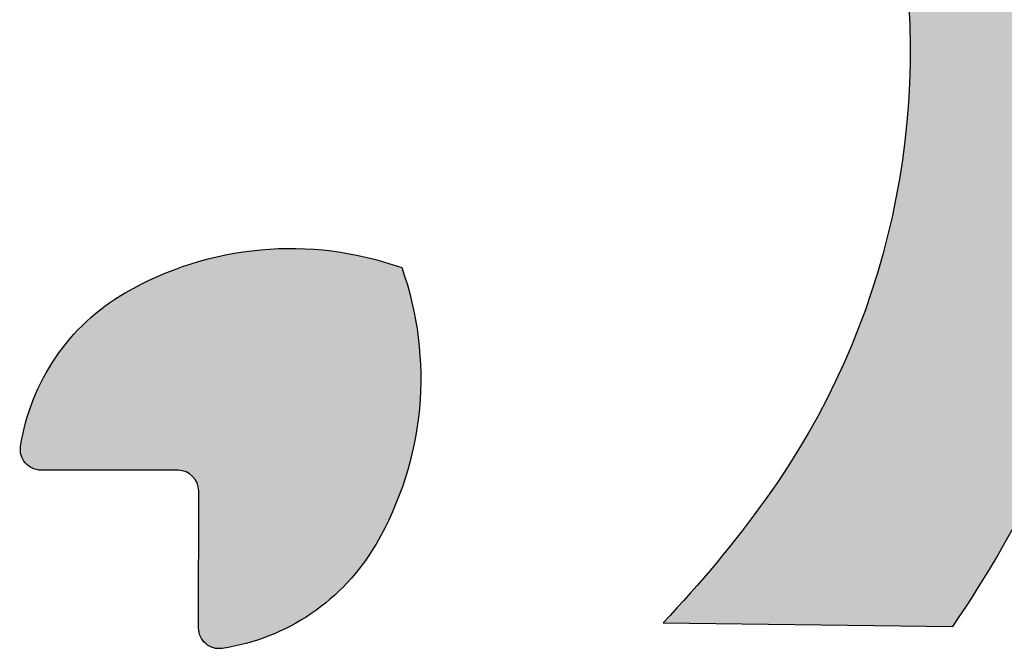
# Model space of a CAD drawing. Header units: millimetres. Extents: x -3873 to -97, y 912 to 4165.
# Tile 576 of 656: x -1428 to -1381, y 3135 to 3165. Entities that reach past the tile are written whole.
import ezdxf

# ---------------------------------------------------------------- set-up
doc = ezdxf.new("R2010")
doc.units = ezdxf.units.MM
doc.layers.add('pattern', color=7, linetype='Continuous', true_color=0x000000)

msp = doc.modelspace()

# ---------------------------------------------------------------- hatches: boundary and pattern name
at = {"layer": 'pattern'}
for points in [[(-1421.081, 3170.99), (-1420.329, 3171.515), (-1419.56, 3172.024), (-1418.775, 3172.515), (-1417.975, 3172.989), (-1417.16, 3173.444), (-1416.331, 3173.88), (-1415.489, 3174.296), (-1414.634, 3174.692), (-1413.766, 3175.067), (-1412.888, 3175.421), (-1411.999, 3175.752), (-1411.1, 3176.062), (-1410.192, 3176.348), (-1409.277, 3176.612), (-1408.354, 3176.852), (-1407.426, 3177.069), (-1406.492, 3177.261), (-1405.553, 3177.43), (-1404.612, 3177.574), (-1403.667, 3177.694), (-1402.722, 3177.789), (-1401.775, 3177.86), (-1400.829, 3177.907), (-1399.885, 3177.93), (-1398.942, 3177.929), (-1398.003, 3177.904), (-1397.068, 3177.855), (-1396.137, 3177.783), (-1395.212, 3177.689), (-1394.294, 3177.571), (-1393.383, 3177.432), (-1392.48, 3177.27), (-1392.33, 3177.24), (-1392.181, 3177.207), (-1392.033, 3177.172), (-1391.884, 3177.133), (-1391.736, 3177.092), (-1391.589, 3177.048), (-1391.442, 3177.001), (-1391.296, 3176.951), (-1391.15, 3176.898), (-1391.006, 3176.843), (-1390.862, 3176.785), (-1390.72, 3176.724), (-1390.578, 3176.66), (-1390.437, 3176.594), (-1390.298, 3176.525), (-1390.16, 3176.454), (-1390.024, 3176.38), (-1389.888, 3176.303), (-1389.755, 3176.224), (-1389.623, 3176.142), (-1389.492, 3176.058), (-1389.364, 3175.972), (-1389.237, 3175.883), (-1389.112, 3175.792), (-1388.988, 3175.699), (-1388.867, 3175.604), (-1388.748, 3175.507), (-1388.631, 3175.407), (-1388.516, 3175.306), (-1388.403, 3175.203), (-1388.292, 3175.098), (-1388.183, 3174.991), (-1388.077, 3174.882), (-1387.972, 3174.771), (-1387.869, 3174.658), (-1387.768, 3174.543), (-1387.669, 3174.426), (-1387.572, 3174.306), (-1387.477, 3174.185), (-1387.384, 3174.061), (-1387.293, 3173.936), (-1387.205, 3173.809), (-1387.119, 3173.68), (-1387.035, 3173.55), (-1386.954, 3173.417), (-1386.875, 3173.284), (-1386.798, 3173.148), (-1386.725, 3173.012), (-1386.653, 3172.873), (-1386.585, 3172.734), (-1386.519, 3172.593), (-1386.455, 3172.452), (-1386.395, 3172.309), (-1386.337, 3172.165), (-1386.282, 3172.02), (-1386.229, 3171.875), (-1386.18, 3171.729), (-1386.133, 3171.582), (-1386.089, 3171.434), (-1386.048, 3171.286), (-1386.01, 3171.138), (-1385.975, 3170.989), (-1385.942, 3170.84), (-1385.912, 3170.69), (-1385.753, 3169.787), (-1385.615, 3168.876), (-1385.499, 3167.957), (-1385.406, 3167.032), (-1385.336, 3166.101), (-1385.289, 3165.166), (-1385.266, 3164.227), (-1385.267, 3163.284), (-1385.291, 3162.339), (-1385.34, 3161.394), (-1385.413, 3160.448), (-1385.51, 3159.502), (-1385.632, 3158.558), (-1385.778, 3157.617), (-1385.948, 3156.679), (-1386.143, 3155.745), (-1386.361, 3154.817), (-1386.603, 3153.895), (-1386.868, 3152.98), (-1387.156, 3152.073), (-1387.468, 3151.174), (-1387.801, 3150.286), (-1388.156, 3149.408), (-1388.533, 3148.541), (-1388.931, 3147.687), (-1389.348, 3146.845), (-1389.786, 3146.017), (-1390.243, 3145.203), (-1390.718, 3144.404), (-1391.211, 3143.62), (-1391.721, 3142.852), (-1392.247, 3142.101), (-1393.417, 3140.532), (-1394.641, 3139.003), (-1395.916, 3137.517), (-1397.242, 3136.076), (-1383.198, 3135.895), (-1382.572, 3136.827), (-1381.965, 3137.773), (-1381.376, 3138.732), (-1380.808, 3139.705), (-1380.26, 3140.691), (-1379.732, 3141.688), (-1379.225, 3142.697), (-1378.74, 3143.717), (-1378.276, 3144.746), (-1377.834, 3145.785), (-1377.415, 3146.833), (-1377.018, 3147.888), (-1376.643, 3148.951), (-1376.292, 3150.02), (-1375.963, 3151.095), (-1375.658, 3152.175), (-1375.476, 3152.869), (-1375.306, 3153.568), (-1375.149, 3154.271), (-1375.003, 3154.979), (-1374.871, 3155.69), (-1374.75, 3156.405), (-1374.643, 3157.124), (-1374.548, 3157.845), (-1374.466, 3158.568), (-1374.398, 3159.294), (-1374.342, 3160.022), (-1374.3, 3160.751), (-1374.271, 3161.481), (-1374.255, 3162.213), (-1374.252, 3162.944), (-1374.263, 3163.676), (-1374.286, 3164.407), (-1374.324, 3165.137), (-1374.374, 3165.867), (-1374.438, 3166.595), (-1374.514, 3167.321), (-1374.604, 3168.046), (-1374.707, 3168.767), (-1374.823, 3169.486), (-1374.952, 3170.202), (-1375.093, 3170.915), (-1375.247, 3171.623), (-1375.413, 3172.327), (-1375.592, 3173.027), (-1375.782, 3173.723), (-1375.985, 3174.413), (-1376.199, 3175.097), (-1376.373, 3175.609), (-1376.562, 3176.117), (-1376.766, 3176.62), (-1376.986, 3177.118), (-1377.22, 3177.611), (-1377.47, 3178.097), (-1377.734, 3178.575), (-1378.012, 3179.046), (-1378.304, 3179.509), (-1378.609, 3179.962), (-1378.928, 3180.406), (-1379.259, 3180.84), (-1379.602, 3181.262), (-1379.957, 3181.674), (-1380.322, 3182.074), (-1380.698, 3182.462), (-1381.085, 3182.839), (-1381.485, 3183.205), (-1381.896, 3183.561), (-1382.318, 3183.904), (-1382.751, 3184.236), (-1383.194, 3184.556), (-1383.647, 3184.862), (-1384.109, 3185.155), (-1384.579, 3185.434), (-1385.057, 3185.699), (-1385.543, 3185.949), (-1386.035, 3186.185), (-1386.533, 3186.405), (-1387.036, 3186.611), (-1387.543, 3186.801), (-1388.054, 3186.975), (-1388.739, 3187.191), (-1389.428, 3187.395), (-1390.123, 3187.587), (-1390.823, 3187.767), (-1391.527, 3187.934), (-1392.235, 3188.089), (-1392.947, 3188.232), (-1393.663, 3188.362), (-1394.381, 3188.479), (-1395.103, 3188.583), (-1395.827, 3188.675), (-1396.553, 3188.753), (-1397.281, 3188.818), (-1398.011, 3188.87), (-1398.741, 3188.908), (-1399.472, 3188.934), (-1400.204, 3188.946), (-1400.935, 3188.944), (-1401.667, 3188.93), (-1402.397, 3188.902), (-1403.126, 3188.861), (-1403.854, 3188.807), (-1404.58, 3188.739), (-1405.304, 3188.659), (-1406.025, 3188.566), (-1406.743, 3188.46), (-1407.459, 3188.341), (-1408.17, 3188.209), (-1408.878, 3188.065), (-1409.582, 3187.909), (-1410.281, 3187.74), (-1410.975, 3187.56), (-1412.056, 3187.257), (-1413.131, 3186.93), (-1414.201, 3186.581), (-1415.265, 3186.208), (-1416.321, 3185.813), (-1417.369, 3185.396), (-1418.409, 3184.956), (-1419.44, 3184.494), (-1420.46, 3184.011), (-1421.47, 3183.506), (-1422.469, 3182.98), (-1423.455, 3182.434), (-1424.429, 3181.867), (-1425.39, 3181.281), (-1426.337, 3180.675), (-1427.27, 3180.051), (-1427.115, 3166.007), (-1425.673, 3167.329), (-1424.184, 3168.603), (-1422.653, 3169.824)], [(-1420.767, 3143.468), (-1427.417, 3143.475), (-1427.443, 3143.475), (-1427.469, 3143.476), (-1427.495, 3143.478), (-1427.522, 3143.48), (-1427.548, 3143.484), (-1427.575, 3143.487), (-1427.601, 3143.492), (-1427.628, 3143.497), (-1427.654, 3143.504), (-1427.68, 3143.51), (-1427.706, 3143.518), (-1427.732, 3143.526), (-1427.758, 3143.535), (-1427.783, 3143.545), (-1427.808, 3143.555), (-1427.833, 3143.566), (-1427.858, 3143.578), (-1427.882, 3143.59), (-1427.906, 3143.603), (-1427.93, 3143.617), (-1427.953, 3143.631), (-1427.976, 3143.646), (-1427.998, 3143.662), (-1428.02, 3143.678), (-1428.041, 3143.694), (-1428.062, 3143.711), (-1428.082, 3143.729), (-1428.101, 3143.747), (-1428.121, 3143.765), (-1428.139, 3143.784), (-1428.157, 3143.804), (-1428.174, 3143.823), (-1428.191, 3143.843), (-1428.207, 3143.864), (-1428.223, 3143.885), (-1428.238, 3143.906), (-1428.253, 3143.929), (-1428.268, 3143.951), (-1428.281, 3143.974), (-1428.295, 3143.998), (-1428.307, 3144.022), (-1428.319, 3144.046), (-1428.33, 3144.071), (-1428.341, 3144.096), (-1428.351, 3144.121), (-1428.36, 3144.147), (-1428.369, 3144.173), (-1428.377, 3144.199), (-1428.384, 3144.225), (-1428.39, 3144.252), (-1428.396, 3144.278), (-1428.401, 3144.305), (-1428.405, 3144.332), (-1428.409, 3144.359), (-1428.412, 3144.386), (-1428.414, 3144.413), (-1428.415, 3144.439), (-1428.416, 3144.466), (-1428.415, 3144.493), (-1428.415, 3144.52), (-1428.413, 3144.546), (-1428.411, 3144.573), (-1428.408, 3144.599), (-1428.404, 3144.624), (-1428.358, 3144.903), (-1428.304, 3145.182), (-1428.242, 3145.461), (-1428.172, 3145.74), (-1428.095, 3146.017), (-1428.008, 3146.294), (-1427.914, 3146.57), (-1427.812, 3146.843), (-1427.702, 3147.115), (-1427.584, 3147.384), (-1427.458, 3147.65), (-1427.325, 3147.913), (-1427.183, 3148.172), (-1427.034, 3148.428), (-1426.878, 3148.68), (-1426.715, 3148.927), (-1426.545, 3149.169), (-1426.368, 3149.407), (-1426.184, 3149.639), (-1425.994, 3149.865), (-1425.799, 3150.086), (-1425.597, 3150.301), (-1425.39, 3150.509), (-1425.177, 3150.711), (-1424.96, 3150.906), (-1424.739, 3151.094), (-1424.512, 3151.276), (-1424.283, 3151.45), (-1424.049, 3151.617), (-1423.812, 3151.777), (-1423.572, 3151.929), (-1423.33, 3152.074), (-1422.962, 3152.28), (-1422.586, 3152.478), (-1422.204, 3152.667), (-1421.815, 3152.847), (-1421.419, 3153.017), (-1421.018, 3153.176), (-1420.611, 3153.325), (-1420.198, 3153.464), (-1419.78, 3153.592), (-1419.359, 3153.708), (-1418.933, 3153.814), (-1418.503, 3153.907), (-1418.071, 3153.989), (-1417.636, 3154.059), (-1417.198, 3154.117), (-1416.76, 3154.164), (-1416.32, 3154.197), (-1415.879, 3154.219), (-1415.439, 3154.229), (-1414.999, 3154.227), (-1414.559, 3154.212), (-1414.121, 3154.186), (-1413.685, 3154.147), (-1413.252, 3154.097), (-1412.821, 3154.035), (-1412.393, 3153.962), (-1411.969, 3153.878), (-1411.55, 3153.782), (-1411.135, 3153.676), (-1410.724, 3153.559), (-1410.319, 3153.432), (-1409.92, 3153.296), (-1409.784, 3152.896), (-1409.658, 3152.491), (-1409.542, 3152.081), (-1409.437, 3151.665), (-1409.342, 3151.245), (-1409.259, 3150.821), (-1409.186, 3150.394), (-1409.125, 3149.963), (-1409.076, 3149.529), (-1409.038, 3149.093), (-1409.013, 3148.655), (-1408.999, 3148.216), (-1408.997, 3147.775), (-1409.008, 3147.335), (-1409.031, 3146.894), (-1409.065, 3146.455), (-1409.112, 3146.016), (-1409.171, 3145.579), (-1409.242, 3145.144), (-1409.325, 3144.711), (-1409.42, 3144.282), (-1409.526, 3143.857), (-1409.643, 3143.435), (-1409.771, 3143.018), (-1409.911, 3142.605), (-1410.061, 3142.198), (-1410.221, 3141.797), (-1410.392, 3141.402), (-1410.572, 3141.013), (-1410.762, 3140.631), (-1410.96, 3140.256), (-1411.168, 3139.889), (-1411.313, 3139.646), (-1411.466, 3139.407), (-1411.626, 3139.17), (-1411.793, 3138.937), (-1411.968, 3138.707), (-1412.15, 3138.482), (-1412.339, 3138.26), (-1412.534, 3138.043), (-1412.736, 3137.831), (-1412.945, 3137.625), (-1413.16, 3137.424), (-1413.381, 3137.228), (-1413.608, 3137.039), (-1413.841, 3136.856), (-1414.078, 3136.679), (-1414.321, 3136.509), (-1414.569, 3136.346), (-1414.82, 3136.191), (-1415.076, 3136.042), (-1415.336, 3135.902), (-1415.6, 3135.768), (-1415.866, 3135.643), (-1416.135, 3135.526), (-1416.407, 3135.416), (-1416.681, 3135.314), (-1416.956, 3135.221), (-1417.233, 3135.135), (-1417.511, 3135.058), (-1417.79, 3134.988), (-1418.069, 3134.927), (-1418.348, 3134.874), (-1418.627, 3134.828), (-1418.653, 3134.825), (-1418.679, 3134.822), (-1418.705, 3134.819), (-1418.731, 3134.818), (-1418.758, 3134.817), (-1418.785, 3134.817), (-1418.812, 3134.818), (-1418.839, 3134.819), (-1418.865, 3134.821), (-1418.892, 3134.824), (-1418.919, 3134.828), (-1418.946, 3134.832), (-1418.973, 3134.837), (-1419, 3134.843), (-1419.026, 3134.849), (-1419.052, 3134.856), (-1419.079, 3134.864), (-1419.104, 3134.873), (-1419.13, 3134.882), (-1419.155, 3134.892), (-1419.18, 3134.903), (-1419.205, 3134.914), (-1419.229, 3134.926), (-1419.253, 3134.939), (-1419.277, 3134.952), (-1419.3, 3134.966), (-1419.322, 3134.98), (-1419.344, 3134.995), (-1419.366, 3135.011), (-1419.387, 3135.027), (-1419.408, 3135.043), (-1419.428, 3135.06), (-1419.447, 3135.077), (-1419.466, 3135.095), (-1419.485, 3135.114), (-1419.504, 3135.133), (-1419.522, 3135.152), (-1419.539, 3135.173), (-1419.556, 3135.193), (-1419.573, 3135.215), (-1419.589, 3135.236), (-1419.604, 3135.259), (-1419.619, 3135.281), (-1419.633, 3135.305), (-1419.647, 3135.328), (-1419.66, 3135.352), (-1419.672, 3135.376), (-1419.684, 3135.401), (-1419.695, 3135.426), (-1419.705, 3135.451), (-1419.715, 3135.477), (-1419.724, 3135.503), (-1419.732, 3135.528), (-1419.739, 3135.555), (-1419.746, 3135.581), (-1419.752, 3135.607), (-1419.757, 3135.634), (-1419.762, 3135.66), (-1419.766, 3135.686), (-1419.769, 3135.713), (-1419.771, 3135.739), (-1419.773, 3135.766), (-1419.774, 3135.792), (-1419.774, 3135.818), (-1419.768, 3142.467), (-1419.768, 3142.49), (-1419.769, 3142.512), (-1419.77, 3142.535), (-1419.772, 3142.557), (-1419.774, 3142.58), (-1419.777, 3142.603), (-1419.781, 3142.626), (-1419.785, 3142.649), (-1419.789, 3142.673), (-1419.794, 3142.696), (-1419.8, 3142.719), (-1419.806, 3142.743), (-1419.813, 3142.766), (-1419.821, 3142.789), (-1419.829, 3142.812), (-1419.838, 3142.836), (-1419.847, 3142.859), (-1419.857, 3142.882), (-1419.868, 3142.904), (-1419.879, 3142.927), (-1419.891, 3142.949), (-1419.904, 3142.971), (-1419.917, 3142.993), (-1419.931, 3143.015), (-1419.945, 3143.036), (-1419.96, 3143.057), (-1419.975, 3143.078), (-1419.991, 3143.098), (-1420.008, 3143.118), (-1420.025, 3143.137), (-1420.042, 3143.156), (-1420.06, 3143.175), (-1420.079, 3143.193), (-1420.098, 3143.211), (-1420.117, 3143.228), (-1420.137, 3143.244), (-1420.157, 3143.26), (-1420.178, 3143.276), (-1420.199, 3143.291), (-1420.22, 3143.305), (-1420.242, 3143.319), (-1420.264, 3143.332), (-1420.286, 3143.344), (-1420.308, 3143.356), (-1420.331, 3143.368), (-1420.353, 3143.378), (-1420.376, 3143.388), (-1420.399, 3143.398), (-1420.422, 3143.407), (-1420.445, 3143.415), (-1420.469, 3143.423), (-1420.492, 3143.43), (-1420.515, 3143.436), (-1420.539, 3143.442), (-1420.562, 3143.447), (-1420.585, 3143.452), (-1420.608, 3143.456), (-1420.631, 3143.459), (-1420.654, 3143.462), (-1420.677, 3143.464), (-1420.7, 3143.466), (-1420.723, 3143.467), (-1420.745, 3143.468)]]:
    msp.add_hatch(color=256, dxfattribs=at).paths.add_polyline_path(points, flags=0)

# ---------------------------------------------------------------- linework, layer by layer
msp.add_line((-1397.242, 3136.076), (-1383.198, 3135.895), dxfattribs=at)
for points in [[(-1420.767, 3143.468), (-1427.417, 3143.475)], [(-1419.774, 3135.818), (-1419.768, 3142.467)]]:
    msp.add_lwpolyline(points, dxfattribs=at)
at = {"layer": 'pattern', "extrusion": (0, 0, -1)}
for centre, radius, start, end in [((1422.398, 3163.778), 37.135, 169.2718, 215.7134), ((1415.307, 3138.225), 16.004, 59.9174, 109.6703), ((1425.001, 3147.937), 16.004, 160.4389, 210.1918), ((1418.111, 3143.066), 10.41, 8.6113, 59.9174), ((1427.416, 3144.475), 1, 270.0546, 8.6113), ((1438.359, 3175.252), 56.792, 215.7134, 223.6152), ((1420.166, 3145.124), 10.41, 210.1918, 261.4979), ((1418.774, 3135.817), 1, 261.4979, 0.0546)]:
    msp.add_arc(centre, radius, start, end, dxfattribs=at)
at = {"layer": 'pattern'}
for centre, radius, start, end in [((-1427.24, 3166.179), 53.449, 325.4868, 344.8107), ((-1420.768, 3142.468), 1, 359.9454, 89.9454)]:
    msp.add_arc(centre, radius, start, end, dxfattribs=at)

doc.saveas('drawing.dxf')
